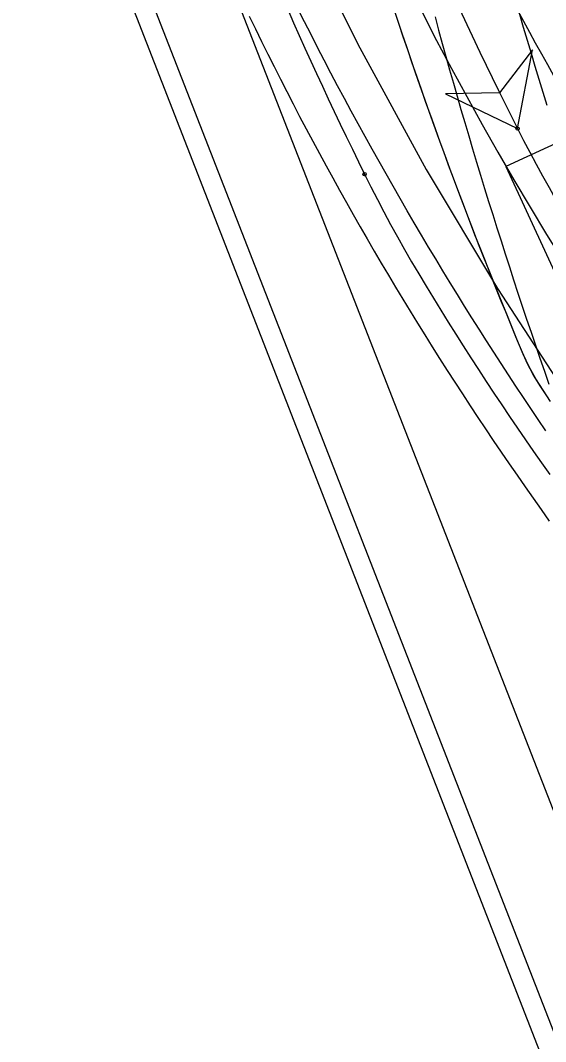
# Model space of a CAD drawing. Extents: x -14 to 1565148, y -25 to 642856.
# Drawn here: x 1564758.12 to 1564771.22, y 636422.14 to 636447.64 of the extents above; entities that cross this region are included whole.
import ezdxf

# ---------------------------------------------------------------- set-up
doc = ezdxf.new("R2010")
doc.units = 0
for name, color, linetype in [('DR_P_Headwall', 7, 'Continuous'), ('GE_P_Alignment_100_Stations', 7, 'Continuous'), ('PV_P_EOP', 7, 'Continuous'), ('PV_X_EOP', 7, 'Continuous'), ('TR_Turning_Path22', 7, 'Continuous'), ('TR_Turning_Path28', 7, 'Continuous'), ('TR_Turning_Path28 - Copy-1', 7, 'Continuous')]:
    doc.layers.add(name, color=color, linetype=linetype)

msp = doc.modelspace()

# ---------------------------------------------------------------- linework, layer by layer
at = {"layer": 'DR_P_Headwall'}
for points in [[(1564771.286, 636438.207), (1564771.104, 636438.489), (1564770.926, 636438.773), (1564770.765, 636439.078), (1564770.622, 636439.405), (1564770.484, 636439.735), (1564770.348, 636440.066), (1564770.212, 636440.397), (1564770.078, 636440.727), (1564769.945, 636441.058), (1564769.813, 636441.388), (1564769.682, 636441.718), (1564769.553, 636442.048), (1564769.425, 636442.378), (1564769.298, 636442.708), (1564769.172, 636443.037), (1564769.048, 636443.367), (1564768.924, 636443.696), (1564768.802, 636444.025), (1564768.681, 636444.354), (1564768.562, 636444.683), (1564768.443, 636445.012), (1564768.326, 636445.34), (1564768.21, 636445.668), (1564768.095, 636445.996), (1564767.981, 636446.324), (1564767.868, 636446.652), (1564767.757, 636446.979), (1564767.647, 636447.306), (1564767.537, 636447.633), (1564767.429, 636447.96)], [(1564771.344, 636438.118), (1564771.161, 636438.4), (1564770.98, 636438.683), (1564770.814, 636438.983), (1564770.666, 636439.304), (1564770.526, 636439.634), (1564770.389, 636439.966), (1564770.253, 636440.297), (1564770.118, 636440.629), (1564769.984, 636440.96), (1564769.851, 636441.291), (1564769.72, 636441.622), (1564769.59, 636441.953), (1564769.461, 636442.284), (1564769.334, 636442.614), (1564769.207, 636442.945), (1564769.082, 636443.275), (1564768.958, 636443.606), (1564768.835, 636443.936), (1564768.714, 636444.266), (1564768.593, 636444.595), (1564768.474, 636444.925), (1564768.356, 636445.254), (1564768.239, 636445.584), (1564768.124, 636445.913), (1564768.009, 636446.241), (1564767.896, 636446.57), (1564767.784, 636446.898), (1564767.673, 636447.227), (1564767.563, 636447.555), (1564767.455, 636447.883)]]:
    msp.add_lwpolyline(points, dxfattribs=at)
msp.add_arc((1564877.338, 636484.105), 111.888, 180.39704, 201.6728, dxfattribs=at)
at = {"layer": 'GE_P_Alignment_100_Stations'}
for p, q in [((1564772.558, 636445.065), (1564770.228, 636443.989)), ((1564770.228, 636443.989), (1564776.519, 636430.372))]:
    msp.add_line(p, q, dxfattribs=at)
for points in [[(1564763.876, 636452.52), (1564765.041, 636450.044), (1564766.584, 636446.947), (1564768.245, 636443.911), (1564770.021, 636440.94), (1564771.909, 636438.04), (1564773.907, 636435.214), (1564774.946, 636433.83)], [(1564771.228, 636437.391), (1564771.042, 636437.667), (1564770.855, 636437.944), (1564770.67, 636438.222), (1564770.484, 636438.501), (1564770.3, 636438.783), (1564770.115, 636439.065), (1564769.932, 636439.349), (1564769.749, 636439.635), (1564769.566, 636439.922), (1564769.384, 636440.21), (1564769.202, 636440.501), (1564769.022, 636440.792), (1564768.841, 636441.086), (1564768.661, 636441.381), (1564768.482, 636441.678), (1564768.303, 636441.976), (1564768.124, 636442.276), (1564767.947, 636442.578), (1564767.769, 636442.881), (1564767.593, 636443.186), (1564767.417, 636443.493), (1564767.242, 636443.801), (1564767.067, 636444.111), (1564766.893, 636444.423), (1564766.719, 636444.737), (1564766.546, 636445.053), (1564766.374, 636445.369), (1564766.204, 636445.686), (1564766.034, 636446.004), (1564765.866, 636446.322), (1564765.7, 636446.642), (1564765.534, 636446.962), (1564765.369, 636447.283), (1564765.206, 636447.604), (1564765.042, 636447.926)]]:
    msp.add_lwpolyline(points, dxfattribs=at)
msp.add_arc((1564846.725, 636488.809), 86.493, 204.73657, 217.89801, dxfattribs=at)
at = {"layer": 'PV_P_EOP'}
for p, q in [((1564758.117, 636455.146), (1564779.704, 636399.749)), ((1564758.583, 636455.327), (1564780.17, 636399.931))]:
    msp.add_line(p, q, dxfattribs=at)
at = {"layer": 'PV_X_EOP'}
msp.add_line((1564760.446, 636456.054), (1564782.033, 636400.657), dxfattribs=at)
at = {"layer": 'TR_Turning_Path22'}
for points in [[(1564768.464, 636447.723), (1564768.554, 636447.392), (1564768.645, 636447.061), (1564768.736, 636446.731), (1564768.829, 636446.401), (1564768.923, 636446.071), (1564769.017, 636445.741), (1564769.112, 636445.412), (1564769.208, 636445.083), (1564769.305, 636444.754), (1564769.403, 636444.425), (1564769.502, 636444.097), (1564769.601, 636443.769), (1564769.702, 636443.441), (1564769.803, 636443.114), (1564769.905, 636442.786), (1564770.008, 636442.459), (1564770.111, 636442.132), (1564770.216, 636441.806), (1564770.321, 636441.48), (1564770.427, 636441.154), (1564770.534, 636440.828), (1564770.642, 636440.502), (1564770.751, 636440.177), (1564770.861, 636439.852), (1564770.971, 636439.528), (1564771.082, 636439.203), (1564771.194, 636438.879), (1564771.307, 636438.556)], [(1564770.569, 636447.794), (1564770.665, 636447.469), (1564770.763, 636447.144), (1564770.86, 636446.819), (1564770.959, 636446.495), (1564771.058, 636446.171), (1564771.157, 636445.846), (1564771.258, 636445.522)]]:
    msp.add_lwpolyline(points, dxfattribs=at)
msp.add_arc((1564896.905, 636482.542), 129.841, 190.85167, 209.30473, dxfattribs=at)
at = {"layer": 'TR_Turning_Path28'}
msp.add_lwpolyline([(1564763.829, 636447.738), (1564763.981, 636447.423), (1564764.135, 636447.11), (1564764.29, 636446.796), (1564764.447, 636446.484), (1564764.605, 636446.172), (1564764.764, 636445.861), (1564764.924, 636445.55), (1564765.085, 636445.24), (1564765.248, 636444.931), (1564765.412, 636444.623), (1564765.578, 636444.315), (1564765.744, 636444.008), (1564765.912, 636443.701), (1564766.081, 636443.395), (1564766.252, 636443.09), (1564766.423, 636442.786), (1564766.596, 636442.482), (1564766.77, 636442.179), (1564766.946, 636441.877), (1564767.122, 636441.575), (1564767.3, 636441.275), (1564767.479, 636440.975), (1564767.66, 636440.675), (1564767.841, 636440.377), (1564768.024, 636440.079), (1564768.208, 636439.782), (1564768.393, 636439.485), (1564768.58, 636439.19), (1564768.767, 636438.895), (1564768.956, 636438.601), (1564769.146, 636438.308), (1564769.338, 636438.015), (1564769.53, 636437.724), (1564769.724, 636437.433), (1564769.919, 636437.143), (1564770.115, 636436.853), (1564770.312, 636436.565), (1564770.511, 636436.277), (1564770.71, 636435.991), (1564770.911, 636435.705), (1564771.113, 636435.419), (1564771.316, 636435.135)], dxfattribs=at)
msp.add_arc((1564840.393, 636484.698), 81.107, 162.2375, 235.00942, dxfattribs=at)
at = {"layer": 'TR_Turning_Path28 - Copy-1'}
for points in [[(1564764.797, 636447.893), (1564764.936, 636447.575), (1564765.077, 636447.257), (1564765.219, 636446.939), (1564765.363, 636446.622), (1564765.507, 636446.306), (1564765.653, 636445.99), (1564765.8, 636445.675), (1564765.949, 636445.36), (1564766.098, 636445.046), (1564766.249, 636444.733), (1564766.401, 636444.42), (1564766.554, 636444.107), (1564766.708, 636443.796)], [(1564770.524, 636444.935), (1564770.896, 636446.9), (1564770.074, 636445.827), (1564768.722, 636445.802), (1564770.524, 636444.935)], [(1564770.524, 636444.935), (1564770.675, 636444.637), (1564770.829, 636444.342), (1564770.986, 636444.048), (1564771.146, 636443.755), (1564771.309, 636443.464), (1564771.475, 636443.175), (1564771.644, 636442.888), (1564771.816, 636442.603)], [(1564766.707, 636443.797), (1564766.864, 636443.483), (1564767.025, 636443.167), (1564767.189, 636442.853), (1564767.356, 636442.54), (1564767.527, 636442.229), (1564767.701, 636441.919), (1564767.879, 636441.61), (1564768.057, 636441.307), (1564768.241, 636441), (1564768.424, 636440.7), (1564768.608, 636440.4), (1564768.793, 636440.101), (1564768.98, 636439.803), (1564769.168, 636439.506), (1564769.358, 636439.21), (1564769.549, 636438.915), (1564769.741, 636438.621), (1564769.934, 636438.327), (1564770.129, 636438.035), (1564770.326, 636437.743), (1564770.524, 636437.452), (1564770.723, 636437.163), (1564770.923, 636436.874), (1564771.125, 636436.586), (1564771.328, 636436.299)]]:
    msp.add_lwpolyline(points, dxfattribs=at)
msp.add_lwpolyline([(1564770.524, 636444.935), (1564770.896, 636446.9), (1564770.074, 636445.827), (1564768.722, 636445.802)], close=True, dxfattribs=at)
for centre in [(1564770.524, 636444.935), (1564770.524, 636444.935), (1564766.707, 636443.797), (1564766.708, 636443.796)]:
    msp.add_circle(centre, 0.0417, dxfattribs=at)
msp.add_arc((1564847.314, 636483.896), 86.109, 162.1862, 206.90212, dxfattribs=at)

doc.saveas('drawing.dxf')
